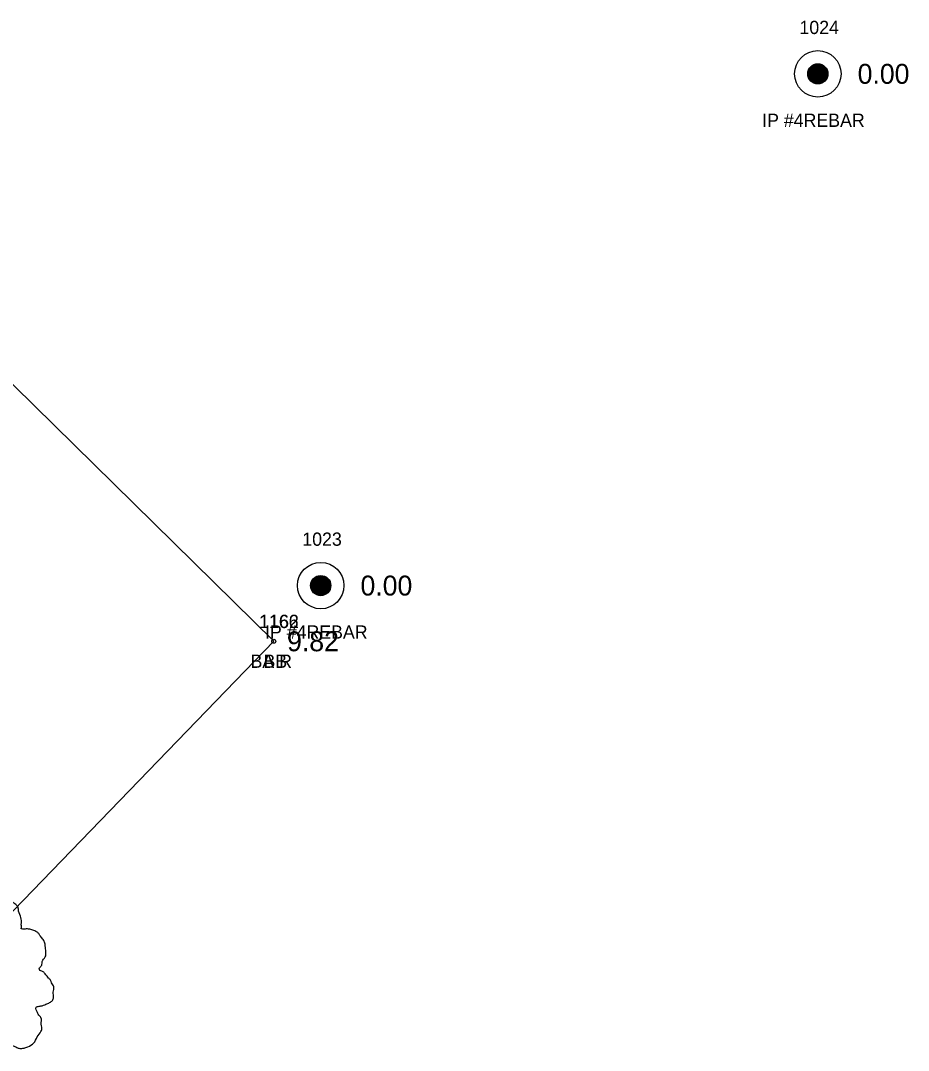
# Model space of a CAD drawing. Extents: x 2608598 to 2610682, y 641451 to 643526.
# Drawn here: x 2608969.1 to 2609036, y 643368.5 to 643446.1 of the extents above; entities that cross this region are included whole.
import ezdxf

# ---------------------------------------------------------------- set-up
doc = ezdxf.new("R2010")
doc.units = 0
for name, color, linetype in [('RD_EX_Bldg', 7, 'Continuous'), ('RD_EX_Bldg_txCode', 7, 'Continuous'), ('RD_EX_DV_Prop_txCode', 7, 'Continuous'), ('RD_EX_DV_PropPin', 7, 'Continuous'), ('RD_EX_TX_Bldg_ELEV', 7, 'Continuous'), ('RD_EX_TX_DV_Prop_ELEV', 7, 'Continuous'), ('RD_EX_VEG', 7, 'Continuous'), ('RD_SMD_Locator', 7, 'Continuous')]:
    doc.layers.add(name, color=color, linetype=linetype)

msp = doc.modelspace()

# ---------------------------------------------------------------- linework, layer by layer
at = {"layer": 'RD_EX_Bldg'}
msp.add_lwpolyline([(2608988.166, 643399.347), (2608961.021, 643426.013), (2608933.389, 643397.46), (2608960.534, 643370.794), (2608988.166, 643399.347)], dxfattribs=at)
at = {"layer": 'RD_EX_DV_PropPin'}
for p, q in [((2609028.578, 643441.645), (2609028.578, 643442.594)), ((2609028.613, 643441.604), (2609028.613, 643442.635)), ((2609028.648, 643441.569), (2609028.648, 643442.67)), ((2609028.683, 643441.537), (2609028.683, 643442.702)), ((2609028.718, 643441.51), (2609028.718, 643442.729)), ((2609028.753, 643441.485), (2609028.753, 643442.754)), ((2609028.788, 643441.463), (2609028.788, 643442.776)), ((2609028.823, 643441.444), (2609028.823, 643442.795)), ((2609028.858, 643441.427), (2609028.858, 643442.812)), ((2609028.893, 643441.412), (2609028.893, 643442.827)), ((2609028.928, 643441.399), (2609028.928, 643442.84)), ((2609028.963, 643441.388), (2609028.963, 643442.851)), ((2609028.998, 643441.379), (2609028.998, 643442.86)), ((2609029.033, 643441.371), (2609029.033, 643442.868)), ((2609029.068, 643441.366), (2609029.068, 643442.873)), ((2609029.103, 643441.362), (2609029.103, 643442.877)), ((2609029.138, 643441.359), (2609029.138, 643442.88)), ((2609029.173, 643441.358), (2609029.173, 643442.881)), ((2609029.208, 643441.359), (2609029.208, 643442.88)), ((2609029.243, 643441.362), (2609029.243, 643442.877)), ((2609029.278, 643441.366), (2609029.278, 643442.873)), ((2609029.313, 643441.371), (2609029.313, 643442.868)), ((2609029.348, 643441.379), (2609029.348, 643442.86)), ((2609029.383, 643441.388), (2609029.383, 643442.851)), ((2609029.418, 643441.399), (2609029.418, 643442.84)), ((2609029.453, 643441.412), (2609029.453, 643442.827)), ((2609029.488, 643441.427), (2609029.488, 643442.812)), ((2609029.523, 643441.444), (2609029.523, 643442.795)), ((2609029.558, 643441.463), (2609029.558, 643442.776)), ((2609029.593, 643441.485), (2609029.593, 643442.754)), ((2609029.628, 643441.51), (2609029.628, 643442.729)), ((2609029.663, 643441.537), (2609029.663, 643442.702)), ((2609029.698, 643441.569), (2609029.698, 643442.67)), ((2609029.733, 643441.604), (2609029.733, 643442.635)), ((2609029.768, 643441.645), (2609029.768, 643442.594)), ((2609028.437, 643441.923), (2609028.437, 643442.316)), ((2609028.472, 643441.822), (2609028.472, 643442.417)), ((2609028.508, 643441.75), (2609028.508, 643442.489)), ((2609028.543, 643441.693), (2609028.543, 643442.546)), ((2609029.803, 643441.693), (2609029.803, 643442.546)), ((2609029.838, 643441.75), (2609029.838, 643442.489)), ((2609029.873, 643441.822), (2609029.873, 643442.417)), ((2609029.908, 643441.923), (2609029.908, 643442.316)), ((2608991.001, 643403.249), (2608991.001, 643403.845)), ((2608991.036, 643403.178), (2608991.036, 643403.917)), ((2608991.071, 643403.121), (2608991.071, 643403.974)), ((2608991.106, 643403.073), (2608991.106, 643404.021)), ((2608991.141, 643403.032), (2608991.141, 643404.062)), ((2608991.176, 643402.997), (2608991.176, 643404.098)), ((2608991.211, 643402.965), (2608991.211, 643404.129)), ((2608991.246, 643402.937), (2608991.246, 643404.157)), ((2608991.281, 643402.913), (2608991.281, 643404.182)), ((2608991.316, 643402.891), (2608991.316, 643404.204)), ((2608991.351, 643402.872), (2608991.351, 643404.223)), ((2608991.386, 643402.855), (2608991.386, 643404.24)), ((2608991.421, 643402.84), (2608991.421, 643404.255)), ((2608991.456, 643402.827), (2608991.456, 643404.268)), ((2608991.491, 643402.816), (2608991.491, 643404.279)), ((2608991.526, 643402.807), (2608991.526, 643404.288)), ((2608991.561, 643402.799), (2608991.561, 643404.295)), ((2608991.596, 643402.794), (2608991.596, 643404.301)), ((2608991.631, 643402.79), (2608991.631, 643404.305)), ((2608991.666, 643402.787), (2608991.666, 643404.308)), ((2608991.701, 643402.786), (2608991.701, 643404.308)), ((2608991.736, 643402.787), (2608991.736, 643404.308)), ((2608991.771, 643402.79), (2608991.771, 643404.305)), ((2608991.806, 643402.794), (2608991.806, 643404.301)), ((2608991.841, 643402.799), (2608991.841, 643404.295)), ((2608991.876, 643402.807), (2608991.876, 643404.288)), ((2608991.911, 643402.816), (2608991.911, 643404.279)), ((2608991.946, 643402.827), (2608991.946, 643404.268)), ((2608991.981, 643402.84), (2608991.981, 643404.255)), ((2608992.016, 643402.855), (2608992.016, 643404.24)), ((2608992.051, 643402.872), (2608992.051, 643404.223)), ((2608992.086, 643402.891), (2608992.086, 643404.204)), ((2608992.121, 643402.913), (2608992.121, 643404.182)), ((2608992.156, 643402.937), (2608992.156, 643404.157)), ((2608992.191, 643402.965), (2608992.191, 643404.129)), ((2608992.226, 643402.997), (2608992.226, 643404.098)), ((2608992.261, 643403.032), (2608992.261, 643404.062)), ((2608992.296, 643403.073), (2608992.296, 643404.021)), ((2608992.331, 643403.121), (2608992.331, 643403.974)), ((2608992.366, 643403.178), (2608992.366, 643403.917)), ((2608992.401, 643403.249), (2608992.401, 643403.845)), ((2608990.966, 643403.351), (2608990.966, 643403.743)), ((2608992.436, 643403.351), (2608992.436, 643403.743))]:
    msp.add_line(p, q, dxfattribs=at)
for centre, radius in [((2609029.173, 643442.119), 1.75), ((2609029.173, 643442.119), 0.761), ((2608991.701, 643403.547), 1.75), ((2608991.701, 643403.547), 0.761)]:
    msp.add_circle(centre, radius, dxfattribs=at)
at = {"layer": 'RD_EX_VEG'}
msp.add_spline([(2608968.39, 643368.511), (2608968.315, 643368.686), (2608968.265, 643368.936), (2608968.34, 643368.911), (2608968.515, 643368.861), (2608968.79, 643368.736), (2608969.015, 643368.661), (2608969.34, 643368.686), (2608969.615, 643368.786), (2608970.064, 643369.061), (2608970.339, 643369.535), (2608970.614, 643369.935), (2608970.689, 643370.26), (2608970.639, 643370.485), (2608970.614, 643370.985), (2608970.414, 643371.235), (2608970.364, 643371.359), (2608970.264, 643371.759), (2608970.339, 643371.809), (2608970.614, 643371.859), (2608970.989, 643371.984), (2608971.264, 643372.109), (2608971.489, 643372.284), (2608971.564, 643372.509), (2608971.539, 643372.909), (2608971.589, 643373.309), (2608971.514, 643373.459), (2608971.414, 643373.608), (2608971.339, 643373.808), (2608971.189, 643373.958), (2608971.089, 643374.108), (2608970.989, 643374.208), (2608970.864, 643374.358), (2608970.689, 643374.483), (2608970.539, 643374.533), (2608970.489, 643374.683), (2608970.639, 643374.883), (2608970.689, 643374.983), (2608970.714, 643375.208), (2608970.939, 643375.558), (2608970.989, 643375.957), (2608970.939, 643376.382), (2608970.889, 643376.657), (2608970.739, 643376.932), (2608970.539, 643377.182), (2608970.414, 643377.357), (2608970.239, 643377.482), (2608969.915, 643377.607), (2608969.665, 643377.657), (2608969.315, 643377.657), (2608969.115, 643377.707), (2608969.14, 643377.757), (2608969.14, 643377.907), (2608969.14, 643378.182), (2608969.065, 643378.631), (2608968.915, 643379.131), (2608968.915, 643379.156), (2608968.815, 643379.406), (2608968.59, 643379.606), (2608968.415, 643379.706), (2608968.215, 643379.831), (2608967.965, 643379.856), (2608967.666, 643379.856), (2608967.391, 643379.806), (2608967.191, 643379.706), (2608967.016, 643379.581), (2608966.941, 643379.731), (2608966.841, 643380.031), (2608966.791, 643380.181), (2608966.641, 643380.356), (2608966.416, 643380.555), (2608965.966, 643380.68), (2608965.342, 643380.605), (2608965.042, 643380.406), (2608964.892, 643380.231), (2608964.842, 643380.356), (2608964.642, 643380.555), (2608964.542, 643380.73), (2608964.367, 643380.855), (2608964.217, 643380.955), (2608964.117, 643381.005)], degree=3, dxfattribs=at)
at = {"layer": 'RD_SMD_Locator'}
for centre in [(2609029.173, 643442.119), (2608991.701, 643403.547), (2608988.166, 643399.347), (2608988.166, 643399.347)]:
    msp.add_circle(centre, 0.15, dxfattribs=at)

# ---------------------------------------------------------------- texts
at = {"layer": 'RD_EX_Bldg_txCode'}
for s, p in [('1166', (2608987.056, 643400.347)), ('1162', (2608987.08, 643400.347)), ('BA R', (2608986.411, 643397.347)), ('BB', (2608987.387, 643397.347))]:
    msp.add_text(s, height=1, dxfattribs=at).set_placement(p)
at = {"layer": 'RD_EX_DV_Prop_txCode'}
for s, p in [('1024', (2609027.787, 643445.12)), ('IP #4REBAR', (2609024.976, 643438.12)), ('1023', (2608990.315, 643406.547)), ('IP #4REBAR', (2608987.504, 643399.547))]:
    msp.add_text(s, height=1, dxfattribs=at).set_placement(p)
at = {"layer": 'RD_EX_TX_Bldg_ELEV'}
msp.add_text('9.82', height=1.5, dxfattribs=at).set_placement((2608989.166, 643398.597))
msp.add_text('9.82', height=1.5, dxfattribs=at).set_placement((2608989.166, 643398.597))
at = {"layer": 'RD_EX_TX_DV_Prop_ELEV'}
for p in [(2609032.173, 643441.37), (2608994.701, 643402.797)]:
    msp.add_text('0.00', height=1.5, dxfattribs=at).set_placement(p)

doc.saveas('drawing.dxf')
